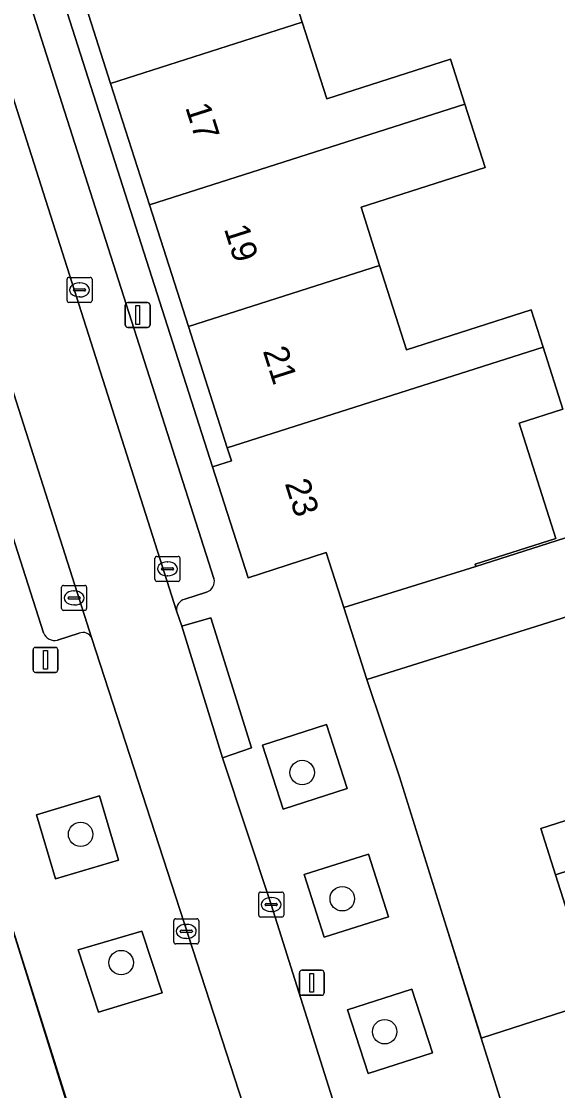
# Model space of a CAD drawing. Extents: x 159716 to 160783, y 383290 to 384031.
# Drawn here: x 160090.38 to 160111.85, y 383577.91 to 383620.69 of the extents above; entities that cross this region are included whole.
import ezdxf

# ---------------------------------------------------------------- set-up
doc = ezdxf.new("R2010")
doc.units = 0
for name, color, linetype in [('IMGEO_Boom', 7, 'Continuous'), ('IMGEO_Erf', 7, 'Continuous'), ('IMGEO_Groenvoorziening', 7, 'Continuous'), ('IMGEO_Kolk', 7, 'Continuous'), ('IMGEO_Lichtmast', 7, 'Continuous'), ('IMGEO_Muur', 7, 'Continuous'), ('IMGEO_Pand', 7, 'Continuous'), ('IMGEO_Pand_nummerreeks', 7, 'Continuous'), ('IMGEO_Parkeervlak_open', 7, 'Continuous'), ('IMGEO_Rijbaan_lokaal_open', 7, 'Continuous'), ('IMGEO_Voetpad_open', 7, 'Continuous')]:
    doc.layers.add(name, color=color, linetype=linetype)

msp = doc.modelspace()

# ---------------------------------------------------------------- linework, layer by layer
at = {"layer": 'IMGEO_Boom'}
for centre in [(160101.624, 383590.636), (160092.752, 383588.165), (160103.227, 383585.587), (160094.377, 383583.033), (160104.927, 383580.267)]:
    msp.add_circle(centre, 0.489, dxfattribs=at)
at = {"layer": 'IMGEO_Erf'}
msp.add_lwpolyline([(160090.839, 383627.929), (160089.282, 383632.789), (160087.725, 383637.649), (160086.168, 383642.51), (160084.611, 383647.37), (160083.054, 383652.23), (160082.907, 383652.691), (160082.144, 383652.447), (160098.028, 383602.867), (160098.789, 383603.111), (160098.624, 383603.627), (160097.067, 383608.487), (160095.51, 383613.348), (160093.953, 383618.208), (160092.396, 383623.068)], close=True, dxfattribs=at)
for points in [[(160100.765, 383623.356), (160101.626, 383620.655), (160102.604, 383617.589), (160107.568, 383619.172), (160108.141, 383617.377), (160108.949, 383614.842), (160103.979, 383613.257), (160104.722, 383610.928), (160105.799, 383607.551), (160110.797, 383609.145), (160111.27, 383607.66), (160112.063, 383605.173), (160110.311, 383604.614), (160111.782, 383600), (160108.547, 383598.968), (160108.575, 383598.879), (160125.373, 383604.243)], [(160127.456, 383601.679), (160110.764, 383596.41), (160104.211, 383594.364), (160105.518, 383590.459), (160108.784, 383580.014), (160113.382, 383581.489), (160111.764, 383586.547), (160111.173, 383588.394), (160113.104, 383589.012)], [(160092.964, 383574.977), (160088.621, 383588.82), (160083.064, 383587.057), (160084.382, 383582.901), (160081.867, 383582.097), (160080.549, 383586.253), (160080.083, 383586.095), (160079.988, 383586.376), (160075.634, 383585.576), (160075.935, 383584.689), (160066.615, 383581.531), (160066.713, 383581.238), (160076.247, 383584.326), (160077.263, 383581.188), (160075.18, 383580.514), (160074.634, 383582.2), (160068.702, 383580.28), (160069.212, 383578.705), (160069.327, 383578.742), (160072.068, 383570.277)]]:
    msp.add_lwpolyline(points, dxfattribs=at)
at = {"layer": 'IMGEO_Groenvoorziening'}
for points in [[(160100.858, 383589.172), (160103.427, 383590.003), (160102.599, 383592.562), (160100.03, 383591.731)], [(160090.98, 383588.944), (160091.746, 383586.38), (160094.272, 383587.135), (160093.506, 383589.699)], [(160102.501, 383584.048), (160105.075, 383584.861), (160104.283, 383587.369), (160101.708, 383586.556)], [(160095.202, 383584.296), (160092.658, 383583.548), (160093.463, 383581.051), (160096.013, 383581.82)], [(160106.836, 383579.429), (160106.01, 383581.974), (160103.442, 383581.139), (160104.268, 383578.595)]]:
    msp.add_lwpolyline(points, close=True, dxfattribs=at)
at = {"layer": 'IMGEO_Kolk'}
for p, q in [((160092.285, 383610.445), (160093.137, 383610.445)), ((160092.21, 383609.519), (160092.21, 383610.371)), ((160092.512, 383609.988), (160092.91, 383609.988)), ((160092.698, 383610.225), (160092.723, 383610.225)), ((160093.211, 383610.371), (160093.211, 383609.519)), ((160092.469, 383609.939), (160092.469, 383609.951)), ((160092.907, 383609.902), (160092.509, 383609.902)), ((160092.721, 383609.665), (160092.696, 383609.665)), ((160092.953, 383609.951), (160092.953, 383609.939)), ((160093.137, 383609.445), (160092.285, 383609.445)), ((160095.805, 383599.285), (160096.657, 383599.285)), ((160095.73, 383598.359), (160095.73, 383599.211)), ((160096.218, 383599.065), (160096.243, 383599.065)), ((160096.731, 383599.211), (160096.731, 383598.359)), ((160095.989, 383598.779), (160095.989, 383598.791)), ((160096.427, 383598.742), (160096.029, 383598.742)), ((160096.032, 383598.828), (160096.43, 383598.828)), ((160096.241, 383598.505), (160096.216, 383598.505)), ((160096.473, 383598.791), (160096.473, 383598.779)), ((160091.992, 383597.196), (160091.992, 383598.048)), ((160092.067, 383598.122), (160092.919, 383598.122)), ((160092.993, 383598.048), (160092.993, 383597.196)), ((160096.657, 383598.285), (160095.805, 383598.285)), ((160092.251, 383597.616), (160092.251, 383597.628)), ((160092.689, 383597.579), (160092.291, 383597.579)), ((160092.294, 383597.665), (160092.692, 383597.665)), ((160092.48, 383597.902), (160092.505, 383597.902)), ((160092.735, 383597.628), (160092.735, 383597.616)), ((160092.503, 383597.342), (160092.478, 383597.342)), ((160092.919, 383597.122), (160092.067, 383597.122)), ((160099.883, 383584.928), (160099.883, 383585.78)), ((160099.958, 383585.854), (160100.81, 383585.854)), ((160100.371, 383585.634), (160100.396, 383585.634)), ((160100.884, 383585.78), (160100.884, 383584.928)), ((160100.142, 383585.348), (160100.142, 383585.36)), ((160100.58, 383585.311), (160100.182, 383585.311)), ((160100.185, 383585.397), (160100.583, 383585.397)), ((160100.626, 383585.36), (160100.626, 383585.348)), ((160096.558, 383584.783), (160097.41, 383584.783)), ((160100.81, 383584.854), (160099.958, 383584.854)), ((160100.394, 383585.074), (160100.369, 383585.074)), ((160096.483, 383583.857), (160096.483, 383584.709)), ((160096.785, 383584.326), (160097.183, 383584.326)), ((160096.971, 383584.563), (160096.996, 383584.563)), ((160097.484, 383584.709), (160097.484, 383583.857)), ((160096.742, 383584.277), (160096.742, 383584.289)), ((160097.18, 383584.24), (160096.782, 383584.24)), ((160096.994, 383584.003), (160096.969, 383584.003)), ((160097.226, 383584.289), (160097.226, 383584.277)), ((160097.41, 383583.783), (160096.558, 383583.783))]:
    msp.add_line(p, q, dxfattribs=at)
for points in [[(160092.285, 383610.445), (160093.137, 383610.445)], [(160092.21, 383609.519), (160092.21, 383610.371)], [(160093.211, 383610.371), (160093.211, 383609.519)], [(160093.137, 383609.445), (160092.285, 383609.445)], [(160095.805, 383599.285), (160096.657, 383599.285)], [(160095.73, 383598.359), (160095.73, 383599.211)], [(160096.731, 383599.211), (160096.731, 383598.359)], [(160091.992, 383597.196), (160091.992, 383598.048)], [(160092.067, 383598.122), (160092.919, 383598.122)], [(160092.993, 383598.048), (160092.993, 383597.196)], [(160096.657, 383598.285), (160095.805, 383598.285)], [(160092.919, 383597.122), (160092.067, 383597.122)], [(160099.883, 383584.928), (160099.883, 383585.78)], [(160099.958, 383585.854), (160100.81, 383585.854)], [(160100.884, 383585.78), (160100.884, 383584.928)], [(160096.558, 383584.783), (160097.41, 383584.783)], [(160100.81, 383584.854), (160099.958, 383584.854)], [(160096.483, 383583.857), (160096.483, 383584.709)], [(160097.484, 383584.709), (160097.484, 383583.857)], [(160097.41, 383583.783), (160096.558, 383583.783)]]:
    msp.add_lwpolyline(points, dxfattribs=at)
for centre, radius, start, end in [((160092.287, 383610.369), 0.0765, 91.552, 178.448), ((160092.287, 383610.369), 0.0765, 91.552, 178.448), ((160093.135, 383610.369), 0.0765, 1.552, 88.448), ((160093.135, 383610.369), 0.0765, 1.552, 88.448), ((160092.509, 383609.948), 0.0403, 85.8775, 175.7526), ((160092.914, 383609.95), 0.0386, 1.7309, 96.639), ((160092.506, 383609.938), 0.0366, 178.938, 274.7102), ((160092.91, 383609.945), 0.043, 264.8664, 352.4533), ((160092.287, 383609.521), 0.0765, 181.552, 268.448), ((160092.287, 383609.521), 0.0765, 181.552, 268.448), ((160093.135, 383609.521), 0.0765, 271.552, 358.448), ((160093.135, 383609.521), 0.0765, 271.552, 358.448), ((160095.807, 383599.209), 0.0765, 91.552, 178.448), ((160095.807, 383599.209), 0.0765, 91.552, 178.448), ((160096.655, 383599.209), 0.0765, 1.552, 88.448), ((160096.655, 383599.209), 0.0765, 1.552, 88.448), ((160096.029, 383598.788), 0.0403, 85.8775, 175.7526), ((160096.026, 383598.778), 0.0366, 178.938, 274.7102), ((160096.43, 383598.785), 0.043, 264.8664, 352.4533), ((160096.434, 383598.79), 0.0386, 1.7309, 96.639), ((160092.069, 383598.046), 0.0765, 91.552, 178.448), ((160092.069, 383598.046), 0.0765, 91.552, 178.448), ((160092.917, 383598.046), 0.0765, 1.552, 88.448), ((160092.917, 383598.046), 0.0765, 1.552, 88.448), ((160095.807, 383598.361), 0.0765, 181.552, 268.448), ((160095.807, 383598.361), 0.0765, 181.552, 268.448), ((160096.655, 383598.361), 0.0765, 271.552, 358.448), ((160096.655, 383598.361), 0.0765, 271.552, 358.448), ((160092.291, 383597.625), 0.0403, 85.8775, 175.7526), ((160092.288, 383597.615), 0.0366, 178.938, 274.7102), ((160092.692, 383597.622), 0.043, 264.8664, 352.4533), ((160092.696, 383597.627), 0.0386, 1.7309, 96.639), ((160092.069, 383597.198), 0.0765, 181.552, 268.448), ((160092.069, 383597.198), 0.0765, 181.552, 268.448), ((160092.917, 383597.198), 0.0765, 271.552, 358.448), ((160092.917, 383597.198), 0.0765, 271.552, 358.448), ((160099.96, 383585.778), 0.0765, 91.552, 178.448), ((160099.96, 383585.778), 0.0765, 91.552, 178.448), ((160100.808, 383585.778), 0.0765, 1.552, 88.448), ((160100.808, 383585.778), 0.0765, 1.552, 88.448), ((160100.182, 383585.357), 0.0403, 85.8775, 175.7526), ((160100.179, 383585.347), 0.0366, 178.938, 274.7102), ((160100.583, 383585.354), 0.043, 264.8664, 352.4533), ((160100.587, 383585.359), 0.0386, 1.7309, 96.639), ((160096.56, 383584.707), 0.0765, 91.552, 178.448), ((160096.56, 383584.707), 0.0765, 91.552, 178.448), ((160097.408, 383584.707), 0.0765, 1.552, 88.448), ((160097.408, 383584.707), 0.0765, 1.552, 88.448), ((160099.96, 383584.93), 0.0765, 181.552, 268.448), ((160099.96, 383584.93), 0.0765, 181.552, 268.448), ((160100.808, 383584.93), 0.0765, 271.552, 358.448), ((160100.808, 383584.93), 0.0765, 271.552, 358.448), ((160096.782, 383584.286), 0.0403, 85.8775, 175.7526), ((160097.187, 383584.288), 0.0386, 1.7309, 96.639), ((160096.779, 383584.276), 0.0366, 178.938, 274.7102), ((160097.183, 383584.283), 0.043, 264.8664, 352.4533), ((160096.56, 383583.859), 0.0765, 181.552, 268.448), ((160096.56, 383583.859), 0.0765, 181.552, 268.448), ((160097.408, 383583.859), 0.0765, 271.552, 358.448), ((160097.408, 383583.859), 0.0765, 271.552, 358.448)]:
    msp.add_arc(centre, radius, start, end, dxfattribs=at)
for centre, major_axis, ratio, start_param, end_param in [((160092.697, 383609.945), (-0.387, 0.002), 0.722429, 4.712389, 7.853982), ((160092.722, 383609.945), (-0.39, 0.002), 0.717154, 1.570796, 4.712389), ((160096.217, 383598.785), (-0.387, 0.002), 0.722429, 4.712389, 7.853982), ((160096.242, 383598.785), (-0.39, 0.002), 0.717154, 1.570796, 4.712389), ((160092.479, 383597.622), (-0.387, 0.002), 0.722429, 4.712389, 7.853982), ((160092.504, 383597.622), (-0.39, 0.002), 0.717154, 1.570796, 4.712389), ((160100.37, 383585.354), (-0.387, 0.002), 0.722429, 4.712389, 7.853982), ((160100.395, 383585.354), (-0.39, 0.002), 0.717154, 1.570796, 4.712389), ((160096.97, 383584.283), (-0.387, 0.002), 0.722429, 4.712389, 7.853982), ((160096.995, 383584.283), (-0.39, 0.002), 0.717154, 1.570796, 4.712389)]:
    msp.add_ellipse(centre, major_axis=major_axis, ratio=ratio, start_param=start_param, end_param=end_param, dxfattribs=at)
at = {"layer": 'IMGEO_Lichtmast'}
for p, q in [((160094.541, 383608.541), (160094.541, 383609.341)), ((160094.541, 383609.341), (160094.541, 383608.541)), ((160094.641, 383609.441), (160095.431, 383609.441)), ((160095.431, 383609.441), (160094.641, 383609.441)), ((160095.531, 383609.341), (160095.531, 383608.541)), ((160095.531, 383608.541), (160095.531, 383609.341)), ((160095.431, 383608.441), (160094.641, 383608.441)), ((160094.641, 383608.441), (160095.431, 383608.441)), ((160090.85, 383594.745), (160090.85, 383595.545)), ((160090.85, 383595.545), (160090.85, 383594.745)), ((160090.95, 383595.645), (160091.74, 383595.645)), ((160091.74, 383595.645), (160090.95, 383595.645)), ((160091.84, 383595.545), (160091.84, 383594.745)), ((160091.84, 383594.745), (160091.84, 383595.545)), ((160091.74, 383594.645), (160090.95, 383594.645)), ((160090.95, 383594.645), (160091.74, 383594.645)), ((160101.513, 383581.824), (160101.513, 383582.624)), ((160101.513, 383582.624), (160101.513, 383581.824)), ((160101.613, 383582.724), (160102.403, 383582.724)), ((160102.403, 383582.724), (160101.613, 383582.724)), ((160102.503, 383582.624), (160102.503, 383581.824)), ((160102.503, 383581.824), (160102.503, 383582.624)), ((160102.403, 383581.724), (160101.613, 383581.724)), ((160101.613, 383581.724), (160102.403, 383581.724))]:
    msp.add_line(p, q, dxfattribs=at)
for points in [[(160094.961, 383609.316), (160095.111, 383609.316), (160095.111, 383608.566), (160094.961, 383608.566), (160094.961, 383609.316)], [(160091.27, 383595.52), (160091.42, 383595.52), (160091.42, 383594.77), (160091.27, 383594.77), (160091.27, 383595.52)], [(160101.933, 383582.599), (160102.083, 383582.599), (160102.083, 383581.849), (160101.933, 383581.849), (160101.933, 383582.599)]]:
    msp.add_lwpolyline(points, dxfattribs=at)
for centre, start, end in [((160094.641, 383609.341), 90, 180), ((160094.641, 383609.341), 90, 180), ((160095.431, 383609.341), 0, 90), ((160095.431, 383609.341), 360, 90), ((160094.641, 383608.541), 180, 270), ((160094.641, 383608.541), 180, 270), ((160095.431, 383608.541), 270, 0), ((160095.431, 383608.541), 270, 0), ((160090.95, 383595.545), 90, 180), ((160090.95, 383595.545), 90, 180), ((160091.74, 383595.545), 0, 90), ((160091.74, 383595.545), 360, 90), ((160090.95, 383594.745), 180, 270), ((160090.95, 383594.745), 180, 270), ((160091.74, 383594.745), 270, 0), ((160091.74, 383594.745), 270, 0), ((160101.613, 383582.624), 90, 180), ((160101.613, 383582.624), 90, 180), ((160102.403, 383582.624), 0, 90), ((160102.403, 383582.624), 360, 90), ((160101.613, 383581.824), 180, 270), ((160101.613, 383581.824), 180, 270), ((160102.403, 383581.824), 270, 0), ((160102.403, 383581.824), 270, 0)]:
    msp.add_arc(centre, 0.1, start, end, dxfattribs=at)
at = {"layer": 'IMGEO_Muur'}
for points in [[(160108.81, 383580.026), (160105.518, 383590.459)], [(160093.03, 383574.919), (160088.483, 383589.256)]]:
    msp.add_lwpolyline(points, dxfattribs=at)
at = {"layer": 'IMGEO_Pand'}
for points in [[(160100.765, 383623.356), (160105.761, 383624.949), (160105.071, 383627.111), (160092.396, 383623.068), (160093.953, 383618.208), (160101.626, 383620.655)], [(160101.626, 383620.655), (160093.953, 383618.208), (160095.51, 383613.348), (160108.141, 383617.377), (160107.568, 383619.172), (160102.604, 383617.589)], [(160103.979, 383613.257), (160108.949, 383614.842), (160108.141, 383617.377), (160095.51, 383613.348), (160097.067, 383608.487), (160104.722, 383610.928)], [(160104.722, 383610.928), (160097.067, 383608.487), (160098.624, 383603.627), (160111.27, 383607.66), (160110.797, 383609.145), (160105.799, 383607.551)], [(160110.311, 383604.614), (160112.063, 383605.173), (160111.27, 383607.66), (160098.624, 383603.627), (160098.789, 383603.111), (160098.028, 383602.867), (160099.456, 383598.422), (160102.586, 383599.437), (160103.294, 383597.238), (160108.146, 383598.742), (160108.575, 383598.879), (160108.547, 383598.968), (160111.782, 383600)], [(160111.764, 383586.547), (160113.694, 383587.165), (160113.104, 383589.012), (160111.173, 383588.394)], [(160114.128, 383587.304), (160113.795, 383587.197), (160113.694, 383587.165), (160111.764, 383586.547), (160113.382, 383581.489), (160108.784, 383580.014), (160110.383, 383574.974), (160112.582, 383575.673), (160113.591, 383572.527), (160118.042, 383573.959), (160117.797, 383574.72), (160118.121, 383574.824)]]:
    msp.add_lwpolyline(points, close=True, dxfattribs=at)
at = {"layer": 'IMGEO_Parkeervlak_open'}
for points in [[(160077.634, 383656.295), (160083.361, 383638.594), (160086.792, 383627.832), (160087.826, 383624.591), (160096.587, 383597.112)], [(160098.092, 383598.396), (160079.624, 383656.083)], [(160072.804, 383653.926), (160091.264, 383596.231)], [(160093.206, 383595.999), (160084.42, 383623.496), (160083.38, 383626.751)], [(160096.924, 383597.571), (160097.796, 383597.855)], [(160091.827, 383595.933), (160092.689, 383596.206)]]:
    msp.add_lwpolyline(points, dxfattribs=at)
for centre, radius, start, end in [((160097.66, 383598.281), 0.447, 287.7226, 14.9082), ((160097.039, 383597.134), 0.452, 104.6832, 182.7442), ((160091.711, 383596.394), 0.476, 200.0787, 284.1361), ((160092.849, 383595.856), 0.385, 21.8561, 114.5029)]:
    msp.add_arc(centre, radius, start, end, dxfattribs=at)
at = {"layer": 'IMGEO_Rijbaan_lokaal_open'}
for points in [[(160100.384, 383585.354), (160098.433, 383591.22), (160096.806, 383596.486), (160096.587, 383597.112), (160087.826, 383624.591), (160084.42, 383623.496), (160093.206, 383595.999), (160100.43, 383573.741)], [(160104.021, 383573.815), (160100.384, 383585.354)]]:
    msp.add_lwpolyline(points, dxfattribs=at)
at = {"layer": 'IMGEO_Voetpad_open'}
for points in [[(160079.624, 383656.083), (160098.092, 383598.396)], [(160091.264, 383596.231), (160072.804, 383653.926)], [(160106.718, 383570.449), (160111.384, 383571.818), (160110.383, 383574.974), (160108.784, 383580.014), (160105.518, 383590.459), (160104.211, 383594.364), (160103.294, 383597.238), (160102.586, 383599.437), (160099.456, 383598.422), (160098.028, 383602.867), (160082.144, 383652.447)], [(160072.621, 383649.414), (160088.478, 383599.828), (160089.909, 383595.376), (160086.757, 383594.365), (160087.46, 383592.162), (160088.483, 383589.256), (160088.621, 383588.82), (160092.964, 383574.977), (160094.579, 383569.931), (160095.59, 383566.772), (160100.179, 383568.058)], [(160125.373, 383604.243), (160108.575, 383598.879), (160108.146, 383598.742), (160103.294, 383597.238), (160104.211, 383594.364), (160110.764, 383596.41), (160127.456, 383601.679)], [(160097.796, 383597.855), (160096.924, 383597.571)], [(160096.587, 383597.112), (160096.806, 383596.486), (160097.962, 383596.832), (160099.593, 383591.624), (160098.433, 383591.22), (160100.384, 383585.354), (160104.021, 383573.815)], [(160092.689, 383596.206), (160091.827, 383595.933)], [(160100.43, 383573.741), (160093.206, 383595.999)]]:
    msp.add_lwpolyline(points, dxfattribs=at)
for points in [[(160098.433, 383591.22), (160099.593, 383591.624), (160097.962, 383596.832), (160096.806, 383596.486)], [(160102.599, 383592.562), (160103.427, 383590.003), (160100.858, 383589.172), (160100.03, 383591.731)], [(160093.506, 383589.699), (160094.272, 383587.135), (160091.746, 383586.38), (160090.98, 383588.944)], [(160104.283, 383587.369), (160105.075, 383584.861), (160102.501, 383584.048), (160101.708, 383586.556)], [(160095.202, 383584.296), (160096.013, 383581.82), (160093.463, 383581.051), (160092.658, 383583.548)], [(160106.01, 383581.974), (160106.836, 383579.429), (160104.268, 383578.595), (160103.442, 383581.139)]]:
    msp.add_lwpolyline(points, close=True, dxfattribs=at)
for centre, radius, start, end in [((160097.66, 383598.281), 0.447, 287.7226, 14.9082), ((160097.039, 383597.134), 0.452, 104.6832, 182.7442), ((160091.711, 383596.394), 0.476, 200.0787, 284.1361), ((160092.849, 383595.856), 0.385, 21.8561, 114.5029)]:
    msp.add_arc(centre, radius, start, end, dxfattribs=at)

# ---------------------------------------------------------------- texts
at = {"layer": 'IMGEO_Pand_nummerreeks'}
for s, rotation, p in [('17', 287.687, (160096.934, 383617.253)), ('19', 287.687, (160098.485, 383612.391)), ('21', 287.687, (160100.041, 383607.507)), ('23', 287.6927, (160100.919, 383602.208))]:
    msp.add_text(s, height=1, rotation=rotation, dxfattribs=at).set_placement(p)

doc.saveas('drawing.dxf')
